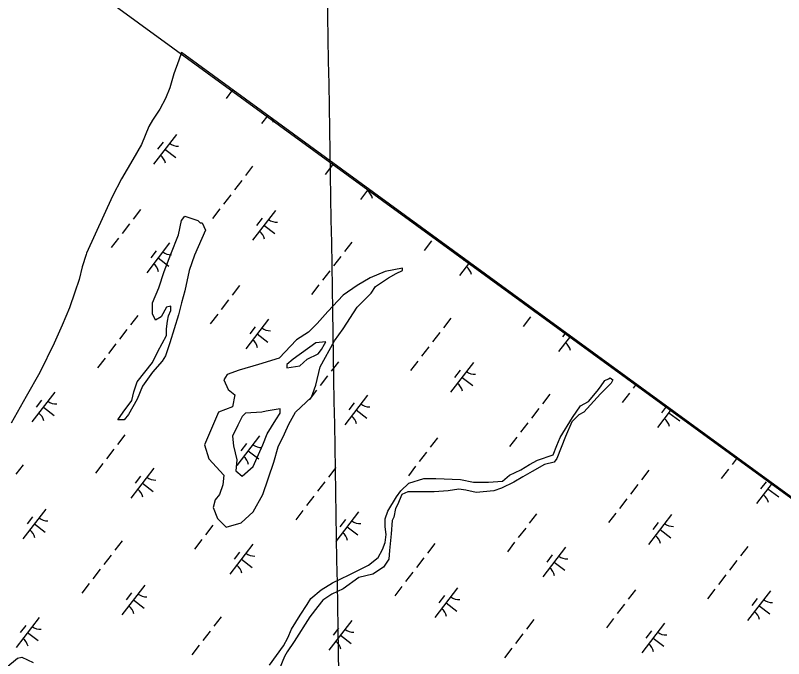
# Model space of a CAD drawing. Extents: x 3879599 to 3900814, y 146526 to 168888.
# Drawn here: x 3893542 to 3894566, y 163077 to 163934 of the extents above; entities that cross this region are included whole.
import ezdxf

# ---------------------------------------------------------------- set-up
doc = ezdxf.new("R2010")
doc.units = 0
for name, color, linetype in [('V-GRID-FRAM', 7, 'Continuous'), ('V-GRID-MAJR', 7, 'Continuous'), ('V-TOPO-SHOR', 7, 'Continuous'), ('V-WETL-SWMP', 7, 'Continuous')]:
    doc.layers.add(name, color=color, linetype=linetype)

msp = doc.modelspace()

# ---------------------------------------------------------------- linework, layer by layer
at = {"layer": 'V-GRID-FRAM'}
msp.add_lwpolyline([(3898776.6, 160226.4), (3889730.7, 148455.2), (3882888.9, 153284.4), (3891901.5, 165241.3), (3898776.6, 160226.4)], dxfattribs=at)
at = {"layer": 'V-GRID-MAJR'}
msp.add_spline([(3894134.7, 153416.7), (3894080.4, 156663.6), (3893979, 162723.9), (3893946.7, 164659.1)], degree=3, dxfattribs=at)
at = {"layer": 'V-TOPO-SHOR'}
for points in [[(3893743.8, 163544.9), (3893736.6, 163531.9), (3893729.3, 163527.6), (3893725, 163536.3), (3893725, 163550.7), (3893733.7, 163570.9), (3893740.9, 163592.5), (3893749.5, 163615.6), (3893759.6, 163641.6), (3893764, 163660.4), (3893768.3, 163666.1), (3893785.6, 163660.4), (3893788.5, 163657.5), (3893791.4, 163657.5), (3893795.7, 163647.4), (3893781.3, 163614.2), (3893774.1, 163594), (3893768.3, 163566.6), (3893764, 163550.7), (3893759.6, 163534.8), (3893753.9, 163516.1), (3893748.1, 163497.3), (3893742.3, 163480), (3893738, 163472.8), (3893725, 163458.3), (3893712, 163439.6), (3893704.8, 163422.2), (3893693.3, 163402), (3893687.5, 163394.8), (3893678.8, 163394.8), (3893686, 163404.9), (3893697.6, 163420.8), (3893700.5, 163432.3), (3893704.8, 163445.3), (3893725, 163471.3), (3893732.2, 163485.7), (3893743.8, 163507.4), (3893743.8, 163516.1), (3893745.2, 163526.2), (3893746.7, 163533.4), (3893749.5, 163540.6), (3893749.5, 163546.4)], [(3893917, 163501.6), (3893893.9, 163477.1), (3893866.4, 163468.4), (3893840.5, 163461.2), (3893824.6, 163455.4), (3893820.3, 163448.2), (3893826, 163435.2), (3893834.7, 163428), (3893831.8, 163412.1), (3893813, 163404.9), (3893794.3, 163361.6), (3893800.1, 163342.9), (3893820.3, 163321.2), (3893818.8, 163308.2), (3893814.5, 163295.2), (3893808.7, 163288), (3893805.8, 163277.9), (3893811.6, 163263.5), (3893823.1, 163251.9), (3893843.4, 163257.7), (3893859.2, 163272.1), (3893872.2, 163295.2), (3893886.6, 163338.5), (3893892.4, 163358.7), (3893901.1, 163376.1), (3893906.9, 163389.1), (3893915.5, 163404.9), (3893937.2, 163425.1), (3893942.9, 163441), (3893948.7, 163465.5), (3893967.5, 163500.2), (3893979, 163516.1), (3893997.8, 163544.9), (3894016.5, 163563.7), (3894022.3, 163572.3), (3894039.6, 163583.9), (3894049.7, 163589.7), (3894058.4, 163594), (3894058.4, 163596.9), (3894035.3, 163592.5), (3894015.1, 163583.9), (3893997.8, 163573.8), (3893979, 163560.8), (3893958.8, 163539.1), (3893944.4, 163523.3), (3893932.8, 163511.7)], [(3893942.9, 163497.3), (3893912.6, 163475.6), (3893904, 163468.4), (3893904, 163464.1), (3893921.3, 163467), (3893931.4, 163475.6), (3893945.8, 163482.9), (3893950.1, 163488.6), (3893954.5, 163495.8), (3893955.9, 163498.7)], [(3893876.5, 163406.4), (3893870.8, 163404.9), (3893849.1, 163403.5), (3893844.8, 163399.2), (3893839, 163387.6), (3893831.8, 163373.2), (3893833.2, 163360.2), (3893837.6, 163341.4), (3893836.1, 163327), (3893844.8, 163319.8), (3893859.2, 163332.8), (3893866.4, 163348.6), (3893872.2, 163361.6), (3893878, 163376.1), (3893889.5, 163394.8), (3893895.3, 163403.5), (3893895.3, 163409.3)]]:
    msp.add_lwpolyline(points, close=True, dxfattribs=at)
for points in [[(3893881.1, 163068), (3893899.8, 163093.6), (3893905.6, 163104.1), (3893910.3, 163115.8), (3893922, 163134.5), (3893931.3, 163148.5), (3893936, 163156.6), (3893950, 163168.3), (3893965.1, 163177.6), (3893987.3, 163188.1), (3894013, 163201), (3894025.8, 163211.5), (3894031.6, 163222), (3894035.1, 163231.3), (3894036.3, 163241.8), (3894035.1, 163252.3), (3894035.1, 163262.8), (3894038.6, 163273.3), (3894050.3, 163292), (3894056.1, 163300.1), (3894066.6, 163310.6), (3894086.5, 163316.5), (3894102.8, 163316.5), (3894135.5, 163315.3), (3894153, 163311.8), (3894172.8, 163311.8), (3894191.5, 163313), (3894200.8, 163321.1), (3894216, 163328.1), (3894227.6, 163335.1), (3894238.1, 163341), (3894259.1, 163348), (3894263.8, 163360.8), (3894268.4, 163371.3), (3894284.8, 163398.1), (3894295.3, 163413.3), (3894305.8, 163419.1), (3894317.4, 163433.1), (3894322.1, 163439), (3894327.9, 163447.1), (3894332.6, 163449.5), (3894334.9, 163450.6), (3894338.4, 163448.3), (3894336.1, 163443.6), (3894322.1, 163429.6), (3894299.9, 163405.1), (3894292.9, 163401.6), (3894283.6, 163392.3), (3894275.4, 163372.5), (3894263.8, 163343.3), (3894260.3, 163338.6), (3894247.4, 163335.1), (3894231.1, 163325.8), (3894218.3, 163318.8), (3894206.6, 163311.8), (3894190.3, 163303.6), (3894179.8, 163300.1), (3894156.5, 163297.8), (3894142.5, 163301.3), (3894133.1, 163302.5), (3894119.1, 163300.1), (3894100.5, 163299), (3894087.6, 163299), (3894065.5, 163299), (3894057.3, 163295.5), (3894051.5, 163281.5), (3894049.1, 163276.8), (3894046.8, 163265.1), (3894044.5, 163260.5), (3894043.3, 163243), (3894041, 163220.8), (3894039.8, 163209.1), (3894032.8, 163198.6), (3894018.8, 163189.3), (3894000.1, 163184.6), (3893979.1, 163169.5), (3893964, 163162.5), (3893952.3, 163154.3), (3893945.3, 163146.1), (3893934.8, 163132.1), (3893913.8, 163099.5), (3893904.5, 163085.5), (3893901, 163079.6), (3893894, 163062.1)], [(3893530, 163064.5), (3893545.2, 163077.3), (3893551, 163078.5), (3893566.2, 163071.5)]]:
    msp.add_lwpolyline(points, dxfattribs=at)
at = {"layer": 'V-WETL-SWMP'}
for p, q in [((3893763.6, 163884.4), (3893760.1, 163874.2)), ((3895000.1, 162982.5), (3893763.6, 163884.4)), ((3893760.1, 163874.2), (3893753.7, 163855.8)), ((3893753.7, 163855.8), (3893748.3, 163837.4)), ((3893748.3, 163837.4), (3893742.7, 163823.2)), ((3893831.9, 163834.6), (3893823.2, 163823.3)), ((3893742.7, 163823.2), (3893734.9, 163808.7)), ((3893734.9, 163808.7), (3893725.1, 163794.1)), ((3893725.1, 163794.1), (3893720.3, 163785.6)), ((3893878.6, 163800.6), (3893870.4, 163789.9)), ((3893720.3, 163785.6), (3893710.4, 163761.7)), ((3893757, 163775.2), (3893726.6, 163735.6)), ((3893739.3, 163764.9), (3893732, 163755.4)), ((3893710.4, 163761.7), (3893698.8, 163741.6)), ((3893741.8, 163755.4), (3893756.1, 163744.4)), ((3893698.8, 163741.6), (3893683.9, 163716)), ((3893858.6, 163733), (3893848.9, 163720.3)), ((3893964.9, 163734.6), (3893955.1, 163721.9)), ((3893683.9, 163716), (3893671.7, 163692.9)), ((3893844, 163714), (3893834.3, 163701.3)), ((3894013, 163702.5), (3894002.3, 163688.6)), ((3893671.7, 163692.9), (3893637.4, 163616.9)), ((3893829.4, 163694.9), (3893819.6, 163682.3)), ((3893709.3, 163675), (3893699.6, 163662.3)), ((3893814.8, 163675.9), (3893805, 163663.2)), ((3893888.9, 163673.9), (3893858.5, 163634.2)), ((3893871.2, 163663.5), (3893863.9, 163654)), ((3893694.7, 163656), (3893684.9, 163643.3)), ((3893873.7, 163654.1), (3893888, 163643.1)), ((3893680.1, 163637), (3893670.3, 163624.3)), ((3893747.9, 163630.6), (3893717.5, 163590.9)), ((3893990.5, 163631.6), (3893980.8, 163619)), ((3894096.8, 163633.2), (3894087, 163620.6)), ((3893730.2, 163620.2), (3893722.9, 163610.7)), ((3893637, 163615.2), (3893631.7, 163598.7)), ((3893637.4, 163616.9), (3893637, 163615.2)), ((3893732.7, 163610.8), (3893747, 163599.8)), ((3893975.9, 163612.6), (3893966.2, 163599.9)), ((3894141.2, 163609), (3894139.6, 163607)), ((3893631.7, 163598.7), (3893627.5, 163581.7)), ((3894147.4, 163604.5), (3894134.2, 163587.2)), ((3893961.3, 163593.6), (3893951.5, 163580.9)), ((3893627.5, 163581.7), (3893621.8, 163565.1)), ((3893841.2, 163573.7), (3893831.5, 163561)), ((3893946.7, 163574.6), (3893936.9, 163561.9)), ((3893621.8, 163565.1), (3893614.4, 163544.1)), ((3893826.6, 163554.6), (3893816.8, 163542)), ((3893614.4, 163544.1), (3893604.9, 163521)), ((3894235.2, 163540.4), (3894233.5, 163538.2)), ((3893705.7, 163534), (3893696, 163521.3)), ((3893812, 163535.6), (3893802.2, 163522.9)), ((3893879.8, 163529.2), (3893849.4, 163489.6)), ((3894122.4, 163530.3), (3894112.7, 163517.6)), ((3894228.7, 163531.9), (3894218.9, 163519.2)), ((3893604.9, 163521), (3893594.3, 163496.8)), ((3893862.1, 163518.9), (3893854.8, 163509.4)), ((3893691.1, 163515), (3893681.4, 163502.3)), ((3893864.6, 163509.4), (3893878.9, 163498.4)), ((3894107.8, 163511.3), (3894098.1, 163498.6)), ((3894281.9, 163506.4), (3894266.1, 163485.9)), ((3894275.6, 163511), (3894271.5, 163505.6)), ((3893594.3, 163496.8), (3893575, 163458)), ((3893676.5, 163496), (3893666.7, 163483.3)), ((3894281.3, 163505.7), (3894295.6, 163494.7)), ((3894093.2, 163492.2), (3894083.4, 163479.5)), ((3893661.9, 163476.9), (3893652.1, 163464.2)), ((3893973.1, 163472.3), (3893963.3, 163459.6)), ((3894078.6, 163473.2), (3894068.8, 163460.5)), ((3894152.7, 163471.2), (3894122.2, 163431.5)), ((3893575, 163458), (3893557, 163426.1)), ((3894135, 163460.8), (3894127.7, 163451.3)), ((3893958.5, 163453.3), (3893948.7, 163440.6)), ((3894137.5, 163451.3), (3894151.7, 163440.4)), ((3894369.6, 163442.4), (3894365.4, 163436.9)), ((3893557, 163426.1), (3893537, 163390.2)), ((3893595, 163431.6), (3893564.6, 163392)), ((3893943.8, 163434.3), (3893934.1, 163421.6)), ((3894011.7, 163427.9), (3893981.3, 163388.2)), ((3894254.3, 163428.9), (3894244.6, 163416.2)), ((3894360.5, 163430.5), (3894350.8, 163417.9)), ((3893577.3, 163421.2), (3893570, 163411.7)), ((3893994, 163417.5), (3893986.7, 163408)), ((3893579.8, 163411.8), (3893594.1, 163400.8)), ((3893996.5, 163408.1), (3894010.8, 163397.1)), ((3894239.7, 163409.9), (3894229.9, 163397.2)), ((3894416.3, 163408.4), (3894398, 163384.5)), ((3894410.1, 163412.9), (3894403.4, 163404.3)), ((3894413.2, 163404.3), (3894427.5, 163393.4)), ((3894225.1, 163390.9), (3894215.3, 163378.2)), ((3893688.3, 163374.7), (3893678.5, 163362)), ((3893867.9, 163373.5), (3893837.4, 163333.9)), ((3893850.2, 163363.2), (3893842.9, 163353.7)), ((3894105, 163371), (3894095.2, 163358.3)), ((3894210.4, 163371.8), (3894200.7, 163359.2)), ((3893673.7, 163355.7), (3893663.9, 163343)), ((3893852.7, 163353.7), (3893866.9, 163342.7)), ((3894090.4, 163351.9), (3894080.6, 163339.3)), ((3894504.1, 163344.3), (3894497.3, 163335.5)), ((3893552.8, 163335), (3893543.1, 163322.3)), ((3893659, 163336.6), (3893649.3, 163323.9)), ((3894075.7, 163332.9), (3894066, 163320.2)), ((3893726.9, 163330.2), (3893696.5, 163290.6)), ((3893969.5, 163331.3), (3893959.8, 163318.6)), ((3894386.2, 163327.6), (3894376.5, 163314.9)), ((3894492.4, 163329.2), (3894482.7, 163316.5)), ((3893709.2, 163319.9), (3893701.9, 163310.4)), ((3893954.9, 163312.3), (3893945.1, 163299.6)), ((3894542.6, 163312.4), (3894535.3, 163302.9)), ((3893711.7, 163310.4), (3893726, 163299.5)), ((3894371.6, 163308.5), (3894361.8, 163295.9)), ((3894550.7, 163310.3), (3894529.8, 163283.1)), ((3894545.1, 163303), (3894559.4, 163292)), ((3893940.3, 163293.2), (3893930.5, 163280.6)), ((3894357, 163289.5), (3894347.2, 163276.8)), ((3893583.1, 163275.9), (3893552.6, 163236.3)), ((3893925.6, 163274.2), (3893915.9, 163261.5)), ((3893999.8, 163272.2), (3893969.3, 163232.5)), ((3893565.4, 163265.5), (3893558.1, 163256)), ((3893982.1, 163261.8), (3893974.8, 163252.3)), ((3894236.9, 163269.6), (3894227.1, 163256.9)), ((3894342.3, 163270.5), (3894332.6, 163257.8)), ((3894416.5, 163268.5), (3894386, 163228.8)), ((3893567.9, 163256.1), (3893582.1, 163245.1)), ((3893805.6, 163254.3), (3893795.8, 163241.6)), ((3893984.6, 163252.4), (3893998.8, 163241.4)), ((3894222.3, 163250.6), (3894212.5, 163237.9)), ((3894398.8, 163258.1), (3894391.5, 163248.6)), ((3894401.3, 163248.6), (3894415.5, 163237.7)), ((3893684.7, 163233.7), (3893675, 163221)), ((3893790.9, 163235.3), (3893781.2, 163222.6)), ((3894101.4, 163229.9), (3894091.7, 163217.3)), ((3894207.6, 163231.6), (3894197.9, 163218.9)), ((3893858.8, 163228.9), (3893828.3, 163189.2)), ((3894275.5, 163225.2), (3894245, 163185.5)), ((3894518.1, 163226.2), (3894508.3, 163213.5)), ((3893670.1, 163214.6), (3893660.3, 163202)), ((3893841.1, 163218.5), (3893833.8, 163209)), ((3894086.8, 163210.9), (3894077, 163198.2)), ((3894257.8, 163214.8), (3894250.5, 163205.3)), ((3893843.6, 163209.1), (3893857.8, 163198.1)), ((3894260.3, 163205.3), (3894274.5, 163194.4)), ((3894503.5, 163207.2), (3894493.7, 163194.5)), ((3893655.5, 163195.6), (3893645.7, 163182.9)), ((3894072.2, 163191.9), (3894062.4, 163179.2)), ((3894488.9, 163188.2), (3894479.1, 163175.5)), ((3893640.8, 163176.6), (3893631.1, 163163.9)), ((3893715, 163174.6), (3893684.5, 163134.9)), ((3894057.5, 163172.9), (3894047.8, 163160.2)), ((3894131.7, 163170.8), (3894101.2, 163131.2)), ((3894368.8, 163168.3), (3894359, 163155.6)), ((3894474.2, 163169.1), (3894464.5, 163156.4)), ((3893697.3, 163164.2), (3893690, 163154.7)), ((3894114, 163160.5), (3894106.7, 163151)), ((3894548.4, 163167.1), (3894517.9, 163127.5)), ((3893699.8, 163154.7), (3893714, 163143.8)), ((3894116.5, 163151), (3894130.7, 163140)), ((3894354.1, 163149.2), (3894344.4, 163136.5)), ((3894530.7, 163156.7), (3894523.4, 163147.2)), ((3894533.1, 163147.3), (3894547.4, 163136.3)), ((3893574, 163131.3), (3893543.5, 163091.6)), ((3893816.6, 163132.3), (3893806.8, 163119.6)), ((3893990.7, 163127.5), (3893960.2, 163087.9)), ((3894233.3, 163128.6), (3894223.5, 163115.9)), ((3894339.5, 163130.2), (3894329.8, 163117.5)), ((3893556.3, 163120.9), (3893549, 163111.4)), ((3893973, 163117.2), (3893965.7, 163107.7)), ((3894407.4, 163123.8), (3894376.9, 163084.2)), ((3893558.8, 163111.4), (3893573, 163100.5)), ((3893802, 163113.3), (3893792.2, 163100.6)), ((3893975.5, 163107.7), (3893989.7, 163096.7)), ((3894218.7, 163109.6), (3894208.9, 163096.9)), ((3894389.7, 163113.4), (3894382.4, 163103.9)), ((3894392.2, 163104), (3894406.4, 163093)), ((3893787.3, 163094.3), (3893777.6, 163081.6)), ((3894204, 163090.5), (3894194.3, 163077.8))]:
    msp.add_line(p, q, dxfattribs=at)
for points in [[(3893743.8, 163544.9), (3893736.6, 163531.9), (3893729.3, 163527.6), (3893725, 163536.3), (3893725, 163550.7), (3893733.7, 163570.9), (3893740.9, 163592.5), (3893749.5, 163615.6), (3893759.6, 163641.6), (3893764, 163660.4), (3893768.3, 163666.1), (3893785.6, 163660.4), (3893788.5, 163657.5), (3893791.4, 163657.5), (3893795.7, 163647.4), (3893781.3, 163614.2), (3893774.1, 163594), (3893768.3, 163566.6), (3893764, 163550.7), (3893759.6, 163534.8), (3893753.9, 163516.1), (3893748.1, 163497.3), (3893742.3, 163480), (3893738, 163472.8), (3893725, 163458.3), (3893712, 163439.6), (3893704.8, 163422.2), (3893693.3, 163402), (3893687.5, 163394.8), (3893678.8, 163394.8), (3893686, 163404.9), (3893697.6, 163420.8), (3893700.5, 163432.3), (3893704.8, 163445.3), (3893725, 163471.3), (3893732.2, 163485.7), (3893743.8, 163507.4), (3893743.8, 163516.1), (3893745.2, 163526.2), (3893746.7, 163533.4), (3893749.5, 163540.6), (3893749.5, 163546.4)], [(3893917, 163501.6), (3893893.9, 163477.1), (3893866.4, 163468.4), (3893840.5, 163461.2), (3893824.6, 163455.4), (3893820.3, 163448.2), (3893826, 163435.2), (3893834.7, 163428), (3893831.8, 163412.1), (3893813, 163404.9), (3893794.3, 163361.6), (3893800.1, 163342.9), (3893820.3, 163321.2), (3893818.8, 163308.2), (3893814.5, 163295.2), (3893808.7, 163288), (3893805.8, 163277.9), (3893811.6, 163263.5), (3893823.1, 163251.9), (3893843.4, 163257.7), (3893859.2, 163272.1), (3893872.2, 163295.2), (3893886.6, 163338.5), (3893892.4, 163358.7), (3893901.1, 163376.1), (3893906.9, 163389.1), (3893915.5, 163404.9), (3893937.2, 163425.1), (3893942.9, 163441), (3893948.7, 163465.5), (3893967.5, 163500.2), (3893979, 163516.1), (3893997.8, 163544.9), (3894016.5, 163563.7), (3894022.3, 163572.3), (3894039.6, 163583.9), (3894049.7, 163589.7), (3894058.4, 163594), (3894058.4, 163596.9), (3894035.3, 163592.5), (3894015.1, 163583.9), (3893997.8, 163573.8), (3893979, 163560.8), (3893958.8, 163539.1), (3893944.4, 163523.3), (3893932.8, 163511.7)], [(3893942.9, 163497.3), (3893912.6, 163475.6), (3893904, 163468.4), (3893904, 163464.1), (3893921.3, 163467), (3893931.4, 163475.6), (3893945.8, 163482.9), (3893950.1, 163488.6), (3893954.5, 163495.8), (3893955.9, 163498.7)], [(3893876.5, 163406.4), (3893870.8, 163404.9), (3893849.1, 163403.5), (3893844.8, 163399.2), (3893839, 163387.6), (3893831.8, 163373.2), (3893833.2, 163360.2), (3893837.6, 163341.4), (3893836.1, 163327), (3893844.8, 163319.8), (3893859.2, 163332.8), (3893866.4, 163348.6), (3893872.2, 163361.6), (3893878, 163376.1), (3893889.5, 163394.8), (3893895.3, 163403.5), (3893895.3, 163409.3)]]:
    msp.add_lwpolyline(points, close=True, dxfattribs=at)
for points in [[(3893881.1, 163068), (3893899.8, 163093.6), (3893905.6, 163104.1), (3893910.3, 163115.8), (3893922, 163134.5), (3893931.3, 163148.5), (3893936, 163156.6), (3893950, 163168.3), (3893965.1, 163177.6), (3893987.3, 163188.1), (3894013, 163201), (3894025.8, 163211.5), (3894031.6, 163222), (3894035.1, 163231.3), (3894036.3, 163241.8), (3894035.1, 163252.3), (3894035.1, 163262.8), (3894038.6, 163273.3), (3894050.3, 163292), (3894056.1, 163300.1), (3894066.6, 163310.6), (3894086.5, 163316.5), (3894102.8, 163316.5), (3894135.5, 163315.3), (3894153, 163311.8), (3894172.8, 163311.8), (3894191.5, 163313), (3894200.8, 163321.1), (3894216, 163328.1), (3894227.6, 163335.1), (3894238.1, 163341), (3894259.1, 163348), (3894263.8, 163360.8), (3894268.4, 163371.3), (3894284.8, 163398.1), (3894295.3, 163413.3), (3894305.8, 163419.1), (3894317.4, 163433.1), (3894322.1, 163439), (3894327.9, 163447.1), (3894332.6, 163449.5), (3894334.9, 163450.6), (3894338.4, 163448.3), (3894336.1, 163443.6), (3894322.1, 163429.6), (3894299.9, 163405.1), (3894292.9, 163401.6), (3894283.6, 163392.3), (3894275.4, 163372.5), (3894263.8, 163343.3), (3894260.3, 163338.6), (3894247.4, 163335.1), (3894231.1, 163325.8), (3894218.3, 163318.8), (3894206.6, 163311.8), (3894190.3, 163303.6), (3894179.8, 163300.1), (3894156.5, 163297.8), (3894142.5, 163301.3), (3894133.1, 163302.5), (3894119.1, 163300.1), (3894100.5, 163299), (3894087.6, 163299), (3894065.5, 163299), (3894057.3, 163295.5), (3894051.5, 163281.5), (3894049.1, 163276.8), (3894046.8, 163265.1), (3894044.5, 163260.5), (3894043.3, 163243), (3894041, 163220.8), (3894039.8, 163209.1), (3894032.8, 163198.6), (3894018.8, 163189.3), (3894000.1, 163184.6), (3893979.1, 163169.5), (3893964, 163162.5), (3893952.3, 163154.3), (3893945.3, 163146.1), (3893934.8, 163132.1), (3893913.8, 163099.5), (3893904.5, 163085.5), (3893901, 163079.6), (3893894, 163062.1)], [(3893530, 163064.5), (3893545.2, 163077.3), (3893551, 163078.5), (3893566.2, 163071.5)]]:
    msp.add_lwpolyline(points, dxfattribs=at)
for centre, start, end in [((3893869, 163787.7), 11.6869, 29.6333), ((3893758.8, 163777.2), 231.6869, 273.2305), ((3893725.2, 163733.4), 11.6869, 53.2305), ((3894000.9, 163686.3), 11.6869, 53.2305), ((3893890.7, 163675.8), 231.6869, 273.2305), ((3893857.1, 163632), 11.6869, 53.2305), ((3893749.7, 163632.5), 231.6869, 273.2305), ((3893716.1, 163588.7), 11.6869, 53.2305), ((3894132.8, 163585), 11.6869, 53.2305), ((3893881.6, 163531.2), 231.6869, 273.2305), ((3893848, 163487.4), 11.6869, 53.2305), ((3894264.7, 163483.6), 11.6869, 53.2305), ((3894154.5, 163473.1), 231.6869, 273.2305), ((3894120.8, 163429.3), 11.6869, 53.2305), ((3893596.8, 163433.5), 231.6869, 273.2305), ((3894013.5, 163429.8), 231.6869, 273.2305), ((3893563.2, 163389.7), 11.6869, 53.2305), ((3893979.8, 163386), 11.6869, 53.2305), ((3894396.5, 163382.3), 11.6869, 53.2305), ((3893869.7, 163375.5), 231.6869, 273.2305), ((3893836, 163331.7), 11.6869, 53.2305), ((3893728.7, 163332.2), 231.6869, 273.2305), ((3893695, 163288.4), 11.6869, 53.2305), ((3894528.4, 163280.9), 11.6869, 53.2305), ((3893584.9, 163277.8), 231.6869, 273.2305), ((3894001.6, 163274.1), 231.6869, 273.2305), ((3894418.3, 163270.4), 231.6869, 273.2305), ((3893551.2, 163234), 11.6869, 53.2305), ((3893967.9, 163230.3), 11.6869, 53.2305), ((3894384.6, 163226.6), 11.6869, 53.2305), ((3893860.6, 163230.8), 231.6869, 273.2305), ((3894277.3, 163227.1), 231.6869, 273.2305), ((3893826.9, 163187), 11.6869, 53.2305), ((3894243.6, 163183.3), 11.6869, 53.2305), ((3893716.8, 163176.5), 231.6869, 273.2305), ((3894133.5, 163172.8), 231.6869, 273.2305), ((3894550.2, 163169), 231.6869, 273.2305), ((3893683.1, 163132.7), 11.6869, 53.2305), ((3894099.8, 163129), 11.6869, 53.2305), ((3894516.5, 163125.2), 11.6869, 53.2305), ((3893575.8, 163133.2), 231.6869, 273.2305), ((3893992.5, 163129.5), 231.6869, 273.2305), ((3894409.2, 163125.7), 231.6869, 273.2305), ((3893542.1, 163089.4), 11.6869, 53.2305), ((3893958.8, 163085.7), 11.6869, 53.2305), ((3894375.5, 163081.9), 11.6869, 53.2305)]:
    msp.add_arc(centre, 17.6, start, end, dxfattribs=at)

doc.saveas('drawing.dxf')
